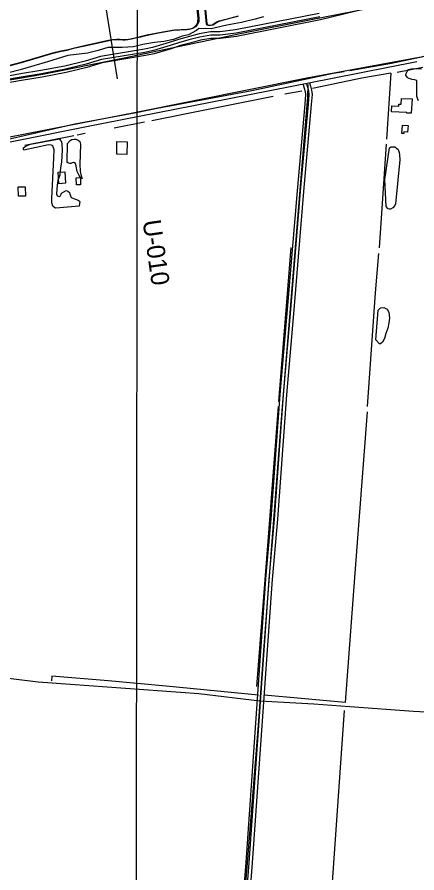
# Model space of a CAD drawing. Extents: x 3219052 to 3256913, y 800770 to 826146.
# Drawn here: x 3243626 to 3245453, y 807605 to 811519 of the extents above; entities that cross this region are included whole.
import ezdxf

# ---------------------------------------------------------------- set-up
doc = ezdxf.new("R2010")
doc.units = 0
for name, color, linetype in [('V-BLDG-OTLN', 7, 'Continuous'), ('V-DTCH-CNTR', 7, 'Continuous'), ('V-GRID-MAJR', 7, 'Continuous'), ('V-LEVE-TOET', 7, 'Continuous'), ('V-RIVR-RANG', 7, 'Continuous'), ('V-RIVR-RANG-IDEN', 7, 'Continuous'), ('V-ROAD-CNTR', 7, 'Continuous'), ('V-SITE-VEGE', 7, 'Continuous'), ('V-TOPO-SHOR', 7, 'Continuous')]:
    doc.layers.add(name, color=color, linetype=linetype)

msp = doc.modelspace()

# ---------------------------------------------------------------- linework, layer by layer
at = {"layer": 'V-BLDG-OTLN'}
for points in [[(3245427.9, 811079.4), (3245407.9, 811080.4), (3245408, 811082.5), (3245337.7, 811086.1), (3245339.1, 811112.8), (3245370.4, 811111.2), (3245370.9, 811121.3), (3245382, 811120.7), (3245383.3, 811147), (3245431.2, 811144.6)], [(3245413, 811023.2), (3245410.3, 810992.3), (3245394.3, 810993.8), (3245393.6, 810986), (3245384.8, 810986.8), (3245388.2, 811025.4)], [(3244080.9, 810892.2), (3244082.1, 810950.2), (3244129.3, 810949.2), (3244128.1, 810891.2)], [(3243815.9, 810757.3), (3243812.7, 810809.2), (3243843.7, 810811.1), (3243846.8, 810759.1)], [(3243896.5, 810751.8), (3243895.2, 810784.1), (3243914.9, 810784.9), (3243916.2, 810752.6)], [(3243662.9, 810742.9), (3243663.7, 810700.1), (3243632, 810699.5), (3243631.2, 810742.3)]]:
    msp.add_lwpolyline(points, close=True, dxfattribs=at)
at = {"layer": 'V-DTCH-CNTR'}
for points in [[(3244955.5, 811210.6), (3244953.4, 811153), (3244933.7, 810913.1), (3244836.4, 809718.6), (3244753.4, 808641.8), (3244727.5, 808280.4), (3244651.8, 807326), (3244594.7, 806468.1), (3244571.3, 806158.6)], [(3244288.7, 808436.8), (3243869.1, 808467.6), (3243722.1, 808478.3), (3243287.9, 808530.3), (3242944.6, 808568.8), (3242908.8, 808572.6), (3242935.4, 808738.2), (3243065.4, 809592.3), (3243153.7, 810084.6), (3243210.1, 810432.7), (3243233.3, 810585.7), (3243270.1, 810797.3), (3243277.1, 810882.1)], [(3245908.9, 808319.7), (3245438.7, 808344), (3245146.9, 808364.7), (3244982, 808376.4), (3244735.5, 808391.5), (3244456.7, 808424), (3244288.7, 808436.8)]]:
    msp.add_lwpolyline(points, dxfattribs=at)
at = {"layer": 'V-GRID-MAJR'}
msp.add_spline([(3244170, 806159.1), (3244176.2, 812218.2), (3244182.3, 818280.5), (3244188.5, 824342.7), (3244188.5, 824345.8)], degree=3, dxfattribs=at)
at = {"layer": 'V-LEVE-TOET'}
for points in [[(3240635.5, 810697), (3240765.2, 810694.2), (3241419.9, 810739.7), (3242109.3, 810794.7), (3242693.8, 810854.7), (3242760.1, 810862.2), (3243070.6, 810882.6), (3243190.1, 810893.3), (3243260.1, 810905.1), (3243352, 810924.8), (3243677.8, 810988.2), (3244162.3, 811082.5), (3244949.7, 811241.1), (3245481.2, 811339.6), (3245514.4, 811347.8), (3245575.5, 811365.2), (3245593.7, 811370.6), (3245644.9, 811388.1), (3245745.5, 811427.2), (3246144.7, 811608.2)], [(3245430.1, 811598.6), (3244961.8, 811505.3), (3244653.7, 811444.5), (3244114.8, 811331.9), (3243743.5, 811257), (3243331.8, 811186.8), (3243282.3, 811176.1), (3243217.2, 811158.1), (3243185.1, 811149.1), (3243153.7, 811143.7), (3243102.2, 811140.3), (3242564.6, 811102.5), (3241961.5, 811046.4), (3241471.6, 811002.1), (3240926.2, 810954.5), (3240860.9, 810950.5), (3240816.3, 810948.9), (3240771.1, 810949.1), (3240735.4, 810950), (3240689.3, 810954.4), (3240648.3, 810958.8)]]:
    msp.add_lwpolyline(points, dxfattribs=at)
at = {"layer": 'V-RIVR-RANG'}
msp.add_line((3244084.1, 811236.9), (3243854.6, 812678.7), dxfattribs=at)
at = {"layer": 'V-ROAD-CNTR'}
for points in [[(3245232.7, 811560.3), (3245013.4, 811505.9), (3244628.9, 811430.4), (3244554.9, 811421.3), (3244512.1, 811421.9), (3244464.7, 811413.2), (3244421.1, 811401.9), (3244373.1, 811388.6), (3244330.3, 811374.1), (3244252.7, 811351.5), (3244213.2, 811342.9), (3244014.5, 811310.1), (3243944.9, 811289.1), (3243850, 811266), (3243739.8, 811244.7), (3243646.4, 811229.8), (3243556.7, 811213.8), (3243467.5, 811199.9), (3243391.2, 811186), (3243340, 811185.3), (3243324, 811184.7), (3243287.5, 811168.1), (3243186.6, 811109.3), (3243104.5, 811063.1)], [(3245006.9, 811535.2), (3244624.2, 811460.1), (3244553.3, 811451.4), (3244509.5, 811451.9), (3244458.3, 811442.5), (3244413.3, 811430.9), (3244364.2, 811417.3), (3244321.3, 811402.8), (3244245.3, 811380.6), (3244207.5, 811372.4), (3244007.7, 811339.4), (3243937, 811318.1), (3243843.6, 811295.3), (3243734.6, 811274.2), (3243641.4, 811259.4), (3243551.8, 811243.4), (3243462.5, 811229.5), (3243388.2, 811215.9), (3243339.3, 811215.3), (3243317.1, 811214.5), (3243273.7, 811194.7), (3243171.7, 811135.3), (3243030.8, 811056)], [(3245010.2, 811520.6), (3244626.6, 811445.2), (3244554.1, 811436.4), (3244510.8, 811436.9), (3244461.5, 811427.8), (3244417.2, 811416.4), (3244368.7, 811403), (3244325.8, 811388.4), (3244249, 811366.1), (3244210.4, 811357.6), (3244011.1, 811324.7), (3243941, 811303.6), (3243846.8, 811280.7), (3243737.2, 811259.4), (3243643.9, 811244.6), (3243554.3, 811228.6), (3243465, 811214.7), (3243389.7, 811200.9), (3243339.7, 811200.3), (3243320.5, 811199.6), (3243280.6, 811181.4), (3243179.1, 811122.3), (3243074.8, 811063.6)], [(3245453.5, 811315), (3245067, 811237.6), (3244595.1, 811145.3), (3243943.5, 811017.4), (3243388.9, 810906.1)], [(3244934, 811210.5), (3244938.3, 811194.6), (3244942.9, 811178.9), (3244944.5, 811165.3), (3244940.8, 811121.5), (3244905.5, 810724.3), (3244862.3, 810200.9), (3244827.3, 809793.2), (3244786.1, 809225), (3244761.8, 808950.5)], [(3244948.5, 811214.4), (3244952.7, 811198.7), (3244957.7, 811181.9), (3244959.5, 811165.5), (3244955.8, 811120.2), (3244920.5, 810723), (3244877.3, 810199.6), (3244842.3, 809792.1), (3244801, 809223.8), (3244776.7, 808949.1)], [(3244962.9, 811218.3), (3244967.1, 811202.8), (3244972.4, 811184.9), (3244974.6, 811165.7), (3244970.7, 811118.9), (3244935.4, 810721.7), (3244892.2, 810198.3), (3244857.2, 809790.9), (3244816, 809222.6), (3244791.7, 808947.8)], [(3244761.8, 808950.2), (3244670.9, 807653.1), (3244578.7, 806477), (3244557.3, 806162.3)], [(3244776.7, 808949.1), (3244685.9, 807652), (3244593.6, 806475.9), (3244572.3, 806161.3)], [(3244791.7, 808948.1), (3244700.8, 807650.9), (3244608.6, 806474.8), (3244587.2, 806160.3)]]:
    msp.add_lwpolyline(points, dxfattribs=at)
at = {"layer": 'V-SITE-VEGE'}
for points in [[(3244341, 811459.4), (3244400.6, 811461.6), (3244412.9, 811463.5), (3244427.3, 811468.6), (3244437.2, 811474.3), (3244445.2, 811483), (3244452.4, 811496.5), (3244452.7, 811498), (3244453, 811513.5), (3244441.1, 811629.1)], [(3244475.8, 811631.9), (3244489.9, 811487.6), (3244492.9, 811483.1), (3244505.4, 811481.3), (3244516.8, 811483.4), (3244538.4, 811496.9), (3244550, 811502), (3244634.2, 811523.7)], [(3244752.4, 811521), (3244713.9, 811509.5), (3244652.3, 811494.1), (3244584.9, 811482.5), (3244513.6, 811465.2), (3244455.9, 811467.1), (3244446.2, 811457.5), (3244409.6, 811438.2), (3244380.8, 811432.4), (3244340.3, 811417), (3244296.1, 811407.4), (3244253.7, 811403.5), (3244199.8, 811393.9), (3244157.4, 811382.3), (3244105.4, 811380.4), (3244040, 811380.4), (3243995.7, 811366.9), (3243947.5, 811353.4), (3243857, 811343.8), (3243764.6, 811314.9), (3243639.5, 811278.3), (3243471.9, 811235.9)], [(3243547.3, 811285.9), (3243645.2, 811311.8), (3243783.8, 811353.1), (3243821.3, 811362.1), (3243854.8, 811368.5), (3243883.5, 811376.3), (3243935.3, 811388.1), (3244039.5, 811411), (3244057.5, 811415.2), (3244076.3, 811416.8), (3244092.5, 811416.8), (3244108.7, 811415.3), (3244120.4, 811414.4), (3244131.8, 811416), (3244148.5, 811419.6), (3244167.4, 811424.1), (3244190.7, 811429.5), (3244214.7, 811435.6), (3244256.6, 811443.4), (3244288.4, 811449.5), (3244341, 811459.4)], [(3245461, 811136.8), (3245453.2, 811156.6), (3245453.6, 811228.4), (3245451.8, 811229), (3245444.3, 811232), (3245432.4, 811234.4), (3245413.8, 811240.1), (3245408.4, 811245.1), (3245403.6, 811253.8), (3245403.9, 811261), (3245408.6, 811270.6), (3245415.8, 811278.7), (3245428.1, 811283.2), (3245443.1, 811284.4), (3245473.9, 811282.1)]]:
    msp.add_lwpolyline(points, dxfattribs=at)
for points in [[(3243909.7, 810653.7), (3243802.8, 810644.9), (3243798, 810646.1), (3243788.7, 810653.8), (3243785.1, 810670), (3243785.1, 810688.9), (3243793.1, 810876.1), (3243794.6, 810912.6), (3243788.5, 810930.9), (3243782.5, 810933.3), (3243769.4, 810934.7), (3243657.1, 810910.6), (3243654.4, 810915.7), (3243654.4, 810920.5), (3243666.6, 810931), (3243687.6, 810937.6), (3243820.2, 810962.1), (3243824.4, 810954.6), (3243828, 810949.5), (3243829.9, 810936), (3243831.4, 810911.5), (3243827.9, 810855.8), (3243825.5, 810839), (3243822.9, 810817.7), (3243821.4, 810796.2), (3243818.4, 810788.4), (3243811.3, 810771.6), (3243808.6, 810749.7), (3243805.1, 810711.4), (3243808.1, 810701.5), (3243820.1, 810698.2), (3243822.8, 810700.9), (3243827, 810708.7), (3243829, 810713.5), (3243850, 810725.5), (3243857.2, 810722.5), (3243864.7, 810717.2), (3243866.8, 810711.2), (3243871.6, 810696.8), (3243876.4, 810692.9), (3243893.2, 810686.1), (3243905.2, 810681.3), (3243910.3, 810677.7), (3243912.7, 810674.1), (3243911.5, 810666.6)], [(3243854.9, 810854.3), (3243856.8, 810940.6), (3243868.2, 810955), (3243875.4, 810959.2), (3243886.4, 810960.1), (3243894.8, 810960.1), (3243905.6, 810956.8), (3243911.9, 810949.7), (3243915.5, 810937.7), (3243912.4, 810845.1), (3243914.5, 810814.9), (3243915.1, 810805), (3243917, 810799), (3243920.6, 810788.8), (3243923.3, 810780.2), (3243917, 810783.1), (3243909.5, 810793.9), (3243899.6, 810813.4), (3243895.9, 810837), (3243895, 810838.8), (3243892, 810849.3), (3243884.8, 810853.8), (3243877.6, 810852.3), (3243871, 810849.9), (3243866, 810849.2)], [(3245312.9, 810653.1), (3245307, 810775.9), (3245329, 810921.5), (3245336.4, 810926), (3245353.2, 810925.5), (3245367.3, 810913.8), (3245371.8, 810900), (3245373.9, 810889), (3245374.9, 810865.9), (3245357.8, 810679.9), (3245355.8, 810665.2), (3245353.1, 810657.4), (3245342.9, 810646.3), (3245333.6, 810641.2), (3245327.6, 810640.3), (3245321.3, 810642.4), (3245321, 810643)], [(3245265.2, 810043.2), (3245277.2, 810178.6), (3245287.4, 810189.7), (3245302.9, 810190.4), (3245317, 810182.9), (3245324.8, 810169.4), (3245327.9, 810141.9), (3245325.8, 810120.6), (3245320.2, 810096.3), (3245311.2, 810071.5), (3245305.6, 810049.6), (3245296, 810031.9), (3245287.1, 810025.6), (3245282.3, 810024.7)]]:
    msp.add_lwpolyline(points, close=True, dxfattribs=at)
at = {"layer": 'V-TOPO-SHOR'}
for p, q in [((3245363.2, 811267.2), (3245481, 811290.3)), ((3245333.8, 811262.6), (3245315.1, 810960.7)), ((3244849.2, 811168.8), (3244927.9, 811182)), ((3244069.6, 811012), (3244208.2, 811040.8)), ((3243885.4, 810975.4), (3243661, 810931.2)), ((3243937.5, 810987.1), (3243901, 810979)), ((3245313.6, 810938.1), (3245281.7, 810463.3))]:
    msp.add_line(p, q, dxfattribs=at)
for points in [[(3245146.5, 811274.6), (3245337.5, 811308.9), (3245495.5, 811341.6), (3245591, 811367.4), (3245696.9, 811403.6), (3245766.4, 811434.7), (3245945.3, 811515.9), (3246270.1, 811657.5), (3246548.1, 811783.7), (3246551.5, 811778.4)], [(3244445, 811629.6), (3244456.8, 811514), (3244456.6, 811498.4), (3244456.3, 811496.9), (3244449.1, 811483.4), (3244441, 811474.7), (3244431.2, 811469), (3244416.8, 811463.9), (3244404.5, 811462.1), (3244344.9, 811459.9), (3244292.2, 811449.9), (3244260.5, 811443.9), (3244218.6, 811436), (3244194.6, 811430), (3244171.3, 811424.5), (3244152.4, 811420), (3244135.6, 811416.4), (3244124.2, 811414.9), (3244112.6, 811415.8), (3244096.4, 811417.2), (3244080.2, 811417.2), (3244061.4, 811415.7), (3244043.4, 811411.4), (3243939.2, 811388.5), (3243887.4, 811376.7), (3243858.7, 811368.9), (3243825.1, 811362.5), (3243787.7, 811353.5), (3243649.1, 811312.2), (3243551.2, 811286.3)], [(3244479.7, 811632.3), (3244493.7, 811488), (3244496.7, 811483.5), (3244509.3, 811481.7), (3244520.7, 811483.8), (3244542.2, 811497.3), (3244553.9, 811502.5), (3244638, 811524.2)], [(3242795.8, 810850.9), (3243129.1, 810879.7), (3243299.2, 810905.4), (3243544, 810951.7), (3243889.5, 811030.8), (3244170.8, 811082.3), (3244266.2, 811102.9), (3244698.5, 811183.6), (3245070.1, 811262.6), (3245120.4, 811269.5)], [(3245333.8, 811262.6), (3245202.3, 811239.3), (3244976.3, 811192.2)], [(3244242.3, 811046.3), (3244506.8, 811099.5), (3244796.3, 811157.4)], [(3244823, 809761.5), (3244859.7, 810234.5), (3244879.4, 810465.9)], [(3245278.7, 810438.4), (3245263.5, 810258.2), (3245226.9, 809738.7)], [(3244721.5, 808457.3), (3244776, 809159.8), (3244820.6, 809738.5)], [(3245226.3, 809714.1), (3245168.8, 808955.8), (3245125.6, 808384), (3244924, 808402.5), (3244756, 808417.9)], [(3244729.1, 808417.9), (3244307.9, 808458.6), (3244041.4, 808484.4), (3243783.9, 808505.4), (3243782.7, 808484.2)], [(3244990, 806494.2), (3245005.6, 806734.1), (3245036.3, 807166.2), (3245069.7, 807584.1), (3245123.2, 808347.9)]]:
    msp.add_lwpolyline(points, dxfattribs=at)

# ---------------------------------------------------------------- texts
at = {"layer": 'V-RIVR-RANG-IDEN'}
msp.add_text('U-010', height=83, rotation=278.1139, dxfattribs=at).set_placement((3244199.3, 810586.7))

doc.saveas('drawing.dxf')
